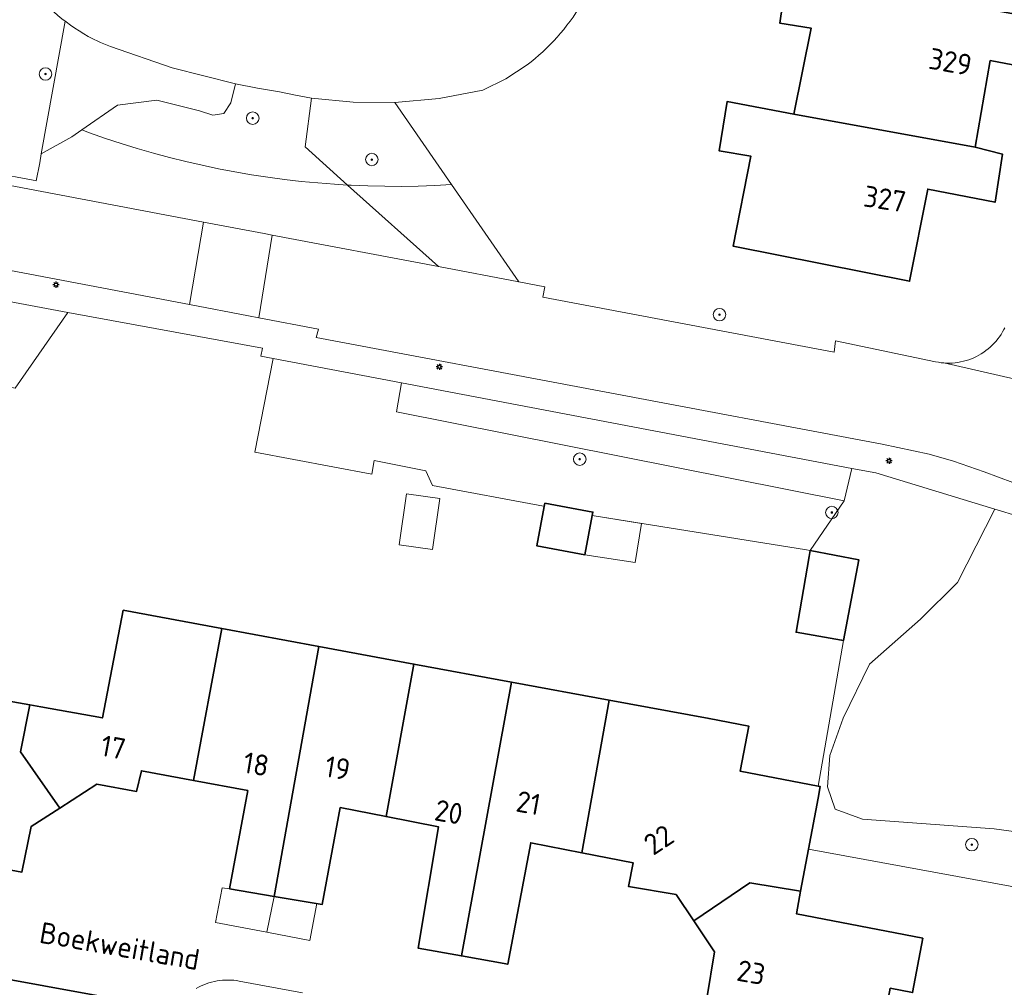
# Model space of a CAD drawing. Header units: metres. Extents: x 152610 to 160096, y 456114 to 462495.
# Tile 295 of 656: x 157265 to 157328, y 460373 to 460435. Entities that reach past the tile are written whole.
import ezdxf
from ezdxf.enums import TextEntityAlignment as Align

# ---------------------------------------------------------------- set-up
doc = ezdxf.new("R2010")
doc.units = ezdxf.units.M
doc.header["$LTSCALE"] = 0.5
doc.layers.get('0').update_dxf_attribs({"linetype": 'CONTINUOUS'})
for name, color, linetype, lineweight in [('B-PV-GK-BESCHOEIING-G', 251, 'GK-BESCHOEIING-SO', 18), ('B-PV-GR-BEPLANTING_CULTUUR_BOSPLANTSOEN-GV', 251, 'CONTINUOUS', 18), ('B-PV-GR-BOOM-S', 251, 'CONTINUOUS', 25), ('B-PV-GW-TALUD_KRUIN-G', 251, 'CONTINUOUS', 18), ('B-PV-IE-MEUBILAIR-S', 251, 'CONTINUOUS', 25), ('B-PV-OG-BEBOUWING-GV', 6, 'CONTINUOUS', 35), ('B-PV-OG-BEBOUWING-T18', 1, 'CONTINUOUS', 18), ('B-PV-OG-BEBOUWING_OVERBOUWING-GV', 251, 'CONTINUOUS', 18), ('B-PV-OG-BEBOUWING_SCHUUR-GV', 251, 'CONTINUOUS', 18), ('B-PV-OG-TERREIN_BEGROEID-GV', 251, 'CONTINUOUS', 18), ('B-PV-OG-TOPOGRAFIE-T18', 1, 'CONTINUOUS', 18), ('B-PV-OG-WATER_SLOOT-GV', 251, 'CONTINUOUS', 18), ('B-PV-VH-OPENVERHARDING_BETONSTRAATSTEEN-GV', 251, 'CONTINUOUS', 18), ('B-PV-VH-OPENVERHARDING_STRAATBAKSTEEN-GV', 251, 'CONTINUOUS', 18), ('B-PV-VH-OPENVERHARDING_TEGEL-GV', 251, 'CONTINUOUS', 18)]:
    doc.layers.add(name, color=color, linetype=linetype, lineweight=lineweight)
doc.styles.add('NLCS-ISO', font='NLCS-ISO.ttf')
doc.styles.add('NLCS-ISO-M750-T18', font='NLCS-ISO.ttf', dxfattribs={"height": 1.35})
doc.linetypes.add('GK-BESCHOEIING-SO', pattern='A,18,-3,[1,NLCS.SHX,S=0.6,R=0,X=0,Y=0],-3', length=24)

# ---------------------------------------------------------------- blocks, each defined once
blk = doc.blocks.new('SIE-MEUBILAIR_PAAL_LICHTMAST-SO')
for points in [[(-0.62, 0), (-1, 0)], [(-0.71, 0.71), (-0.44, 0.44)], [(0, 1), (0, 0.62)], [(0.44, 0.44), (0.71, 0.71)], [(1, 0), (0.62, 0)], [(-0.71, -0.71), (-0.44, -0.44)], [(0, -0.62), (0, -1)], [(0.44, -0.44), (0.71, -0.71)]]:
    blk.add_lwpolyline(points)
blk.add_circle((0, 0), 0.5)
blk = doc.blocks.new('SGR-BOOM_GBKN-SO')
at = {"linetype": 'ByBlock', "lineweight": 18}
h = blk.add_hatch(color=0, dxfattribs=at)
h.dxf.hatch_style = 1
edge = h.paths.add_edge_path()
edge.add_arc((0, 0), 0.25, 0, 360)
at = {"color": 0, "linetype": 'ByBlock', "lineweight": 18}
for radius in [2, 0.25]:
    blk.add_circle((0, 0), radius, dxfattribs=at)
at = {"color": 0, "linetype": 'ByBlock', "lineweight": 18, "style": 'NLCS-ISO'}
blk.add_attdef('SOORT', (2.5, 0), '', height=1.5, dxfattribs=at)

msp = doc.modelspace()

# ---------------------------------------------------------------- linework, layer by layer
at = {"layer": 'B-PV-GK-BESCHOEIING-G', "flags": 128}
msp.add_lwpolyline([(157084.927, 460501.066), (157090.894, 460500), (157114.855, 460495.558), (157140.441, 460490.815), (157146.544, 460489.683), (157150.016, 460489.037), (157154.999, 460488.075), (157158.26, 460487.445), (157164.708, 460486.2), (157168.143, 460485.537), (157176.612, 460483.901), (157179.364, 460483.37), (157328.965, 460454.483), (157329.129, 460454.457), (157329.699, 460454.362), (157330.268, 460454.259), (157330.835, 460454.148), (157331.4, 460454.029), (157331.964, 460453.902), (157332.526, 460453.768), (157333.086, 460453.626), (157333.644, 460453.476), (157334.2, 460453.318), (157334.754, 460453.153), (157335.305, 460452.98), (157335.854, 460452.799), (157336.401, 460452.611), (157336.944, 460452.415), (157337.485, 460452.212), (157338.023, 460452.001), (157338.558, 460451.783), (157339.09, 460451.558), (157339.619, 460451.325), (157340.145, 460451.085), (157340.667, 460450.837), (157341.186, 460450.583), (157341.701, 460450.321), (157342.212, 460450.052), (157342.72, 460449.776), (157346.262, 460448.599), (157349.904, 460447.784), (157384.758, 460441.343), (157386.279, 460441.062), (157391.092, 460440.173), (157391.27, 460440.137), (157391.61, 460440.061), (157391.949, 460439.978), (157392.286, 460439.887), (157392.621, 460439.788), (157392.953, 460439.681), (157393.283, 460439.567), (157393.61, 460439.445), (157393.934, 460439.316), (157394.255, 460439.18), (157394.573, 460439.036), (157394.888, 460438.885), (157395.199, 460438.727), (157395.506, 460438.561), (157395.809, 460438.389), (157396.109, 460438.21), (157396.404, 460438.024), (157396.695, 460437.831), (157396.981, 460437.632), (157397.263, 460437.426), (157397.54, 460437.213), (157397.812, 460436.995), (157398.079, 460436.77), (157398.34, 460436.539), (157398.596, 460436.302), (157398.847, 460436.06), (157399.092, 460435.811), (157399.332, 460435.558), (157399.565, 460435.298), (157399.793, 460435.034), (157400.014, 460434.764), (157400.23, 460434.489), (157400.438, 460434.21), (157400.641, 460433.926), (157400.837, 460433.637), (157401.026, 460433.344), (157401.208, 460433.046), (157401.384, 460432.744), (157401.552, 460432.439), (157401.714, 460432.13), (157401.868, 460431.817), (157402.015, 460431.5), (157402.155, 460431.181), (157402.287, 460430.858), (157402.412, 460430.532), (157402.53, 460430.203), (157402.64, 460429.872), (157402.742, 460429.539), (157402.837, 460429.203), (157402.924, 460428.865), (157403.003, 460428.525), (157403.02, 460428.394), (157403.067, 460428.002), (157403.106, 460427.609), (157403.137, 460427.216), (157403.16, 460426.822), (157403.175, 460426.427), (157403.182, 460426.032), (157403.181, 460425.638), (157403.172, 460425.243), (157403.155, 460424.849), (157403.13, 460424.455), (157403.097, 460424.061), (157403.057, 460423.669), (157403.008, 460423.277), (157402.951, 460422.886), (157402.886, 460422.497), (157402.814, 460422.109), (157402.733, 460421.723), (157402.645, 460421.338), (157402.549, 460420.955), (157402.437, 460420.544), (157402.316, 460420.136), (157401.255, 460416.798), (157400.352, 460413.413), (157400.175, 460412.664), (157400.006, 460411.913), (157399.845, 460411.16), (157399.691, 460410.405), (157399.546, 460409.649), (157399.408, 460408.892), (157399.278, 460408.133), (157399.156, 460407.373), (157399.042, 460406.611), (157398.936, 460405.849), (157398.838, 460405.085), (157398.748, 460404.321), (157398.666, 460403.555), (157398.591, 460402.789), (157398.525, 460402.022), (157398.466, 460401.254), (157398.416, 460400.486), (157398.39, 460400.032), (157398.382, 460399.377), (157398.383, 460398.722), (157398.391, 460398.066), (157398.408, 460397.411), (157398.432, 460396.757), (157398.465, 460396.102), (157398.505, 460395.448), (157398.553, 460394.795), (157398.61, 460394.142), (157398.674, 460393.49), (157398.746, 460392.839), (157398.827, 460392.189), (157398.915, 460391.539), (157399.011, 460390.891), (157399.115, 460390.244), (157399.227, 460389.599), (157399.346, 460388.955), (157399.474, 460388.312), (157399.609, 460387.671), (157399.753, 460387.032), (157399.904, 460386.394), (157400.063, 460385.758), (157400.091, 460385.648), (157400.124, 460385.511), (157400.16, 460385.33), (157400.188, 460385.148), (157400.209, 460384.964), (157400.221, 460384.78), (157400.226, 460384.596), (157400.222, 460384.411), (157400.211, 460384.227), (157400.191, 460384.043), (157400.164, 460383.861), (157400.128, 460383.68), (157400.085, 460383.5), (157400.034, 460383.323), (157399.976, 460383.148), (157399.91, 460382.976), (157399.836, 460382.806), (157399.756, 460382.64), (157399.668, 460382.478), (157399.573, 460382.32), (157399.472, 460382.165), (157399.363, 460382.016), (157399.249, 460381.871), (157399.128, 460381.732), (157399.002, 460381.597), (157398.869, 460381.469), (157398.732, 460381.346), (157398.589, 460381.229), (157398.441, 460381.119), (157398.288, 460381.015), (157398.131, 460380.917), (157397.97, 460380.827), (157397.806, 460380.744), (157397.637, 460380.668), (157397.466, 460380.599), (157397.292, 460380.538), (157395.18, 460380.217), (157395.032, 460380.21), (157394.862, 460380.208), (157394.692, 460380.215), (157394.523, 460380.23), (157394.354, 460380.253), (157394.187, 460380.284), (157394.021, 460380.322), (157393.858, 460380.369), (157393.697, 460380.422), (157393.538, 460380.484), (157393.383, 460380.553), (157393.231, 460380.629), (157393.082, 460380.712), (157392.938, 460380.802), (157392.798, 460380.899), (157392.663, 460381.002), (157392.533, 460381.111), (157392.408, 460381.227), (157392.289, 460381.348), (157392.175, 460381.475), (157392.068, 460381.606), (157391.967, 460381.743), (157391.873, 460381.885), (157391.785, 460382.03), (157391.704, 460382.18), (157391.63, 460382.333), (157391.564, 460382.49), (157391.505, 460382.649), (157391.463, 460382.737), (157391.422, 460382.826), (157391.399, 460382.872), (157391.248, 460383.188), (157391.104, 460383.507), (157390.968, 460383.829), (157390.839, 460384.155), (157390.717, 460384.483), (157390.603, 460384.814), (157390.496, 460385.147), (157390.397, 460385.483), (157390.306, 460385.821), (157390.223, 460386.161), (157390.147, 460386.503), (157390.079, 460386.846), (157390.019, 460387.191), (157389.967, 460387.537), (157389.923, 460387.884), (157389.887, 460388.232), (157389.859, 460388.581), (157389.839, 460388.931), (157389.826, 460389.281), (157389.822, 460389.631), (157389.826, 460389.981), (157389.838, 460390.331), (157389.857, 460390.68), (157389.885, 460391.029), (157389.935, 460393.795), (157389.861, 460396.561), (157389.681, 460398.937), (157389.398, 460401.303), (157389.362, 460403.501), (157389.14, 460405.689), (157388.946, 460407.605), (157388.757, 460409.521), (157388.959, 460412.184), (157388.953, 460414.855), (157388.862, 460417.103), (157388.683, 460419.345), (157388.461, 460421.735), (157388.074, 460424.104), (157387.377, 460426.934), (157386.45, 460429.697), (157386.407, 460429.984), (157386.356, 460430.269), (157386.298, 460430.553), (157386.231, 460430.836), (157386.157, 460431.116), (157386.075, 460431.394), (157385.985, 460431.67), (157385.888, 460431.943), (157385.783, 460432.214), (157385.671, 460432.481), (157385.552, 460432.746), (157385.425, 460433.007), (157385.291, 460433.264), (157385.151, 460433.518), (157385.003, 460433.767), (157384.848, 460434.013), (157384.687, 460434.254), (157384.519, 460434.49), (157384.345, 460434.722), (157384.164, 460434.949), (157384.023, 460435.117), (157383.193, 460435.965), (157382.273, 460436.714), (157382.036, 460436.889), (157381.793, 460437.058), (157381.547, 460437.219), (157381.296, 460437.375), (157381.041, 460437.523), (157380.782, 460437.664), (157380.519, 460437.799), (157380.253, 460437.926), (157379.983, 460438.045), (157379.71, 460438.158), (157379.435, 460438.263), (157379.156, 460438.36), (157378.875, 460438.45), (157378.592, 460438.533), (157378.306, 460438.607), (157378.019, 460438.674), (157377.73, 460438.733), (157377.439, 460438.784), (157377.148, 460438.827), (157376.855, 460438.863), (157376.712, 460438.877), (157347.189, 460444.228), (157346.798, 460444.297), (157346.369, 460444.38), (157345.942, 460444.471), (157345.517, 460444.57), (157345.093, 460444.676), (157344.672, 460444.79), (157344.253, 460444.912), (157343.836, 460445.042), (157343.421, 460445.179), (157343.009, 460445.324), (157342.6, 460445.476), (157342.194, 460445.636), (157341.791, 460445.803), (157341.39, 460445.978), (157340.994, 460446.16), (157340.6, 460446.349), (157340.048, 460446.622), (157339.493, 460446.887), (157338.934, 460447.145), (157338.373, 460447.396), (157337.807, 460447.64), (157337.239, 460447.876), (157336.668, 460448.104), (157336.094, 460448.326), (157335.517, 460448.54), (157334.937, 460448.746), (157334.355, 460448.945), (157333.77, 460449.136), (157333.182, 460449.319), (157332.593, 460449.495), (157332.001, 460449.664), (157331.407, 460449.824), (157330.81, 460449.977), (157330.212, 460450.122), (157329.613, 460450.259), (157329.011, 460450.389), (157328.408, 460450.51), (157328.19, 460450.552), (157313.958, 460453.158), (157313.651, 460453.115), (157313.344, 460453.064), (157313.04, 460453.005), (157312.736, 460452.939), (157312.435, 460452.864), (157312.136, 460452.782), (157311.838, 460452.692), (157311.544, 460452.595), (157311.252, 460452.49), (157310.962, 460452.377), (157310.676, 460452.257), (157310.393, 460452.13), (157310.113, 460451.996), (157309.837, 460451.854), (157309.564, 460451.705), (157309.296, 460451.549), (157309.031, 460451.387), (157308.771, 460451.217), (157308.515, 460451.041), (157308.264, 460450.859), (157308.018, 460450.67), (157307.777, 460450.475), (157307.54, 460450.273), (157307.309, 460450.066), (157307.084, 460449.853), (157306.864, 460449.634), (157306.735, 460449.5), (157306.525, 460449.272), (157306.32, 460449.038), (157306.122, 460448.799), (157305.93, 460448.556), (157305.744, 460448.307), (157305.565, 460448.053), (157305.392, 460447.796), (157305.226, 460447.533), (157305.067, 460447.267), (157304.914, 460446.996), (157304.769, 460446.722), (157304.631, 460446.444), (157304.5, 460446.162), (157304.376, 460445.878), (157304.26, 460445.59), (157304.151, 460445.299), (157304.05, 460445.006), (157303.956, 460444.71), (157303.87, 460444.411), (157303.792, 460444.111), (157303.721, 460443.809), (157303.672, 460443.574), (157302.927, 460440.354), (157302.924, 460440.338), (157302.866, 460440.015), (157302.799, 460439.694), (157302.725, 460439.375), (157302.643, 460439.057), (157302.553, 460438.742), (157302.455, 460438.429), (157302.35, 460438.118), (157302.238, 460437.81), (157302.118, 460437.505), (157301.99, 460437.203), (157301.855, 460436.904), (157301.713, 460436.608), (157301.564, 460436.316), (157301.407, 460436.028), (157301.244, 460435.744), (157301.074, 460435.463), (157300.897, 460435.187), (157300.713, 460434.916), (157300.523, 460434.649), (157300.326, 460434.386), (157300.123, 460434.129), (157299.914, 460433.876), (157299.698, 460433.629), (157299.477, 460433.387), (157299.25, 460433.15), (157299.017, 460432.92), (157298.779, 460432.694), (157298.535, 460432.475), (157298.286, 460432.262), (157298.031, 460432.055), (157297.772, 460431.854), (157296.403, 460430.953), (157294.933, 460430.229), (157292.146, 460429.692), (157289.319, 460429.439), (157286.644, 460429.459), (157283.982, 460429.732), (157282.952, 460429.907), (157281.93, 460430.119), (157280.522, 460430.357), (157279.122, 460430.634), (157275.073, 460431.666), (157271.12, 460433.021), (157270.476, 460433.282), (157269.852, 460433.587), (157269.698, 460433.674), (157269.406, 460433.847), (157269.117, 460434.026), (157268.833, 460434.213), (157268.554, 460434.406), (157268.279, 460434.605), (157268.009, 460434.811), (157267.744, 460435.023), (157267.484, 460435.241), (157267.229, 460435.466), (157266.98, 460435.696), (157266.736, 460435.932), (157266.497, 460436.174), (157266.265, 460436.421), (157266.038, 460436.674), (157265.817, 460436.932), (157265.603, 460437.195), (157265.394, 460437.463), (157265.192, 460437.736), (157264.997, 460438.014), (157264.813, 460438.284), (157264.627, 460438.572), (157264.447, 460438.864), (157264.274, 460439.161), (157264.108, 460439.461), (157263.949, 460439.765), (157263.798, 460440.073), (157263.653, 460440.384), (157263.516, 460440.698), (157263.386, 460441.016), (157263.263, 460441.336), (157263.149, 460441.659), (157263.041, 460441.985), (157262.941, 460442.314), (157262.849, 460442.644), (157262.765, 460442.977), (157262.689, 460443.311), (157262.62, 460443.647), (157262.559, 460443.985), (157262.506, 460444.324), (157262.461, 460444.664), (157262.424, 460445.005), (157262.395, 460445.347), (157262.374, 460445.689), (157262.36, 460446.032), (157262.355, 460446.375), (157262.358, 460446.718), (157262.418, 460447.161), (157262.47, 460447.605), (157262.509, 460448.013), (157262.54, 460448.421), (157262.563, 460448.83), (157262.578, 460449.24), (157262.585, 460449.649), (157262.584, 460450.059), (157262.575, 460450.468), (157262.557, 460450.878), (157262.532, 460451.286), (157262.499, 460451.695), (157262.458, 460452.102), (157262.409, 460452.509), (157262.353, 460452.915), (157262.288, 460453.319), (157262.215, 460453.722), (157262.135, 460454.124), (157262.046, 460454.524), (157261.95, 460454.922), (157261.846, 460455.318), (157261.735, 460455.712), (157261.615, 460456.104), (157261.488, 460456.494), (157261.354, 460456.881), (157261.212, 460457.265), (157261.062, 460457.646), (157260.905, 460458.025), (157260.741, 460458.4), (157260.569, 460458.772), (157260.391, 460459.14), (157260.205, 460459.505), (157260.012, 460459.867), (157259.811, 460460.224), (157259.604, 460460.578), (157259.391, 460460.927), (157259.17, 460461.272), (157258.942, 460461.613), (157258.708, 460461.949), (157258.468, 460462.281), (157258.426, 460462.337), (157257.732, 460463.025), (157257.007, 460463.68), (157256.696, 460463.94), (157256.381, 460464.194), (157256.06, 460464.442), (157255.735, 460464.684), (157255.405, 460464.919), (157255.07, 460465.147), (157254.731, 460465.369), (157254.388, 460465.584), (157254.04, 460465.792), (157253.689, 460465.993), (157253.333, 460466.187), (157252.974, 460466.375), (157252.611, 460466.555), (157252.244, 460466.728), (157251.875, 460466.893), (157251.502, 460467.052), (157251.126, 460467.203), (157250.747, 460467.346), (157250.365, 460467.482), (157249.981, 460467.61), (157249.594, 460467.731), (157249.205, 460467.844), (157248.814, 460467.95), (157248.421, 460468.047), (157248.026, 460468.137), (157247.629, 460468.219), (157247.231, 460468.294), (157246.975, 460468.337), (157227.369, 460472.108), (157149.617, 460487.065), (157146.145, 460487.713), (157142.522, 460488.415), (157140.441, 460488.799), (157085.972, 460498.852), (157082.324, 460497.888), (157078.763, 460496.64), (157076.795, 460495.654), (157076.267, 460495.356), (157075.743, 460495.05), (157075.223, 460494.738), (157074.708, 460494.419), (157074.196, 460494.093), (157073.689, 460493.76), (157073.187, 460493.421), (157072.688, 460493.075), (157072.195, 460492.723), (157071.706, 460492.364), (157071.222, 460491.999), (157070.743, 460491.627), (157070.269, 460491.249), (157069.799, 460490.865), (157069.335, 460490.474), (157068.876, 460490.078), (157068.423, 460489.676), (157067.975, 460489.267), (157067.532, 460488.853), (157067.519, 460488.841), (157067.075, 460488.41), (157066.636, 460487.973), (157066.204, 460487.53), (157065.777, 460487.082), (157065.356, 460486.628), (157064.94, 460486.169), (157064.531, 460485.704), (157064.128, 460485.235), (157063.73, 460484.76), (157063.339, 460484.28), (157062.955, 460483.795), (157062.576, 460483.305), (157062.204, 460482.81), (157061.838, 460482.311), (157061.479, 460481.807), (157061.429, 460481.735), (157061.087, 460481.237), (157060.751, 460480.734), (157060.423, 460480.226), (157060.101, 460479.715), (157059.785, 460479.199), (157059.477, 460478.679), (157059.175, 460478.155), (157058.881, 460477.627), (157058.593, 460477.095), (157058.313, 460476.559), (157058.04, 460476.02), (157057.773, 460475.477), (157057.514, 460474.931), (157057.263, 460474.381), (157057.219, 460474.284), (157056.163, 460471.915), (157055.058, 460469.27), (157054.042, 460466.589), (157052.718, 460462.628), (157051.582, 460458.609), (157051.337, 460457.513), (157051.099, 460456.415), (157050.87, 460455.316), (157050.648, 460454.215), (157050.434, 460453.112), (157050.228, 460452.008), (157050.03, 460450.903), (157049.84, 460449.796), (157049.657, 460448.688), (157049.483, 460447.578), (157049.316, 460446.468), (157049.158, 460445.356), (157049.007, 460444.243), (157048.864, 460443.129), (157048.813, 460442.715), (157048.402, 460438.603), (157048.236, 460434.474), (157048.304, 460430.141), (157048.629, 460425.819), (157048.744, 460425.484), (157048.863, 460425.111), (157048.975, 460424.736), (157049.079, 460424.359), (157049.175, 460423.98), (157049.264, 460423.599), (157049.345, 460423.216), (157049.418, 460422.832), (157049.483, 460422.446), (157049.54, 460422.059), (157049.589, 460421.671), (157049.631, 460421.282), (157049.664, 460420.892), (157049.689, 460420.501), (157049.707, 460420.11), (157049.716, 460419.719), (157049.717, 460419.328), (157049.711, 460418.937), (157049.696, 460418.546), (157049.674, 460418.155), (157049.643, 460417.765), (157049.634, 460417.667), (157049.593, 460417.278), (157049.544, 460416.891), (157049.488, 460416.504), (157049.423, 460416.119), (157049.351, 460415.735), (157049.27, 460415.353), (157049.182, 460414.972), (157049.086, 460414.593), (157048.983, 460414.217), (157048.872, 460413.842), (157048.753, 460413.47), (157048.626, 460413.1), (157048.492, 460412.733), (157048.35, 460412.369), (157048.201, 460412.008), (157048.045, 460411.65), (157047.954, 460411.535), (157047.812, 460411.365), (157047.664, 460411.201), (157047.51, 460411.042), (157047.35, 460410.889), (157047.185, 460410.741), (157047.015, 460410.6), (157046.839, 460410.465), (157046.659, 460410.336), (157046.475, 460410.214), (157046.286, 460410.099), (157046.093, 460409.99), (157045.896, 460409.889), (157045.696, 460409.795), (157045.492, 460409.708), (157045.374, 460409.661), (157045.165, 460409.586), (157044.954, 460409.518), (157044.74, 460409.458), (157044.524, 460409.405), (157044.307, 460409.36), (157044.088, 460409.323), (157043.868, 460409.294), (157043.647, 460409.273), (157043.425, 460409.26), (157043.203, 460409.255), (157042.981, 460409.258), (157042.76, 460409.269), (157042.538, 460409.288), (157042.318, 460409.315), (157042.099, 460409.349), (157041.881, 460409.392), (157041.665, 460409.442), (157041.45, 460409.501), (157041.238, 460409.567), (157041.029, 460409.64), (157040.822, 460409.721), (157018.486, 460413.709), (157018.334, 460413.725), (157018.181, 460413.733), (157018.028, 460413.732), (157017.876, 460413.724), (157017.724, 460413.708), (157017.573, 460413.684), (157017.423, 460413.652), (157017.275, 460413.612), (157017.13, 460413.565), (157016.987, 460413.51), (157016.848, 460413.448), (157016.712, 460413.378), (157016.579, 460413.301), (157016.451, 460413.218), (157016.328, 460413.128), (157016.209, 460413.032), (157016.095, 460412.929), (157015.987, 460412.821), (157015.885, 460412.708), (157015.789, 460412.589), (157015.699, 460412.465), (157015.616, 460412.337), (157015.539, 460412.204), (157015.47, 460412.068), (157015.408, 460411.928), (157015.353, 460411.785), (157015.306, 460411.64), (157015.266, 460411.492), (157015.235, 460411.343), (157015.211, 460411.192), (157015.195, 460411.04), (157015.187, 460410.887), (157015.187, 460410.734), (157015.195, 460410.581), (157015.211, 460410.429), (157015.235, 460410.278), (157015.267, 460410.129), (157015.306, 460409.981), (157015.353, 460409.836), (157015.408, 460409.693), (157015.47, 460409.553), (157015.54, 460409.417), (157015.616, 460409.285), (157015.699, 460409.156), (157015.789, 460409.033), (157015.885, 460408.914), (157015.988, 460408.8), (157016.096, 460408.692), (157016.209, 460408.589), (157016.328, 460408.493), (157016.452, 460408.403), (157016.58, 460408.32), (157016.712, 460408.243), (157016.848, 460408.174), (157016.988, 460408.112), (157017.131, 460408.057), (157017.276, 460408.009), (157017.424, 460407.97), (157017.573, 460407.938), (157017.721, 460407.914), (157034.697, 460404.591), (157034.805, 460404.55), (157035.015, 460404.463), (157035.221, 460404.37), (157035.423, 460404.269), (157035.622, 460404.161), (157035.817, 460404.046), (157036.008, 460403.924), (157036.194, 460403.796), (157036.376, 460403.661), (157036.552, 460403.52), (157036.724, 460403.372), (157036.89, 460403.219), (157037.051, 460403.06), (157037.206, 460402.895), (157037.355, 460402.725), (157037.499, 460402.55), (157037.635, 460402.369), (157037.766, 460402.184), (157037.889, 460401.995), (157038.006, 460401.801), (157038.116, 460401.603), (157038.219, 460401.402), (157038.315, 460401.197), (157039.609, 460397.814), (157039.663, 460397.715), (157039.732, 460397.573), (157039.794, 460397.428), (157039.849, 460397.28), (157039.896, 460397.129), (157039.936, 460396.976), (157039.968, 460396.821), (157039.992, 460396.665), (157040.008, 460396.508), (157040.016, 460396.35), (157040.015, 460396.192), (157040.007, 460396.034), (157039.991, 460395.877), (157039.967, 460395.721), (157039.936, 460395.566), (157039.896, 460395.413), (157039.849, 460395.262), (157039.794, 460395.114), (157039.732, 460394.969), (157039.662, 460394.827), (157033.984, 460387.661), (157033.556, 460387.123), (157033.134, 460386.579), (157032.718, 460386.031), (157032.309, 460385.478), (157031.906, 460384.921), (157031.51, 460384.358), (157031.121, 460383.791), (157030.738, 460383.22), (157030.361, 460382.644), (157029.992, 460382.064), (157029.629, 460381.48), (157029.273, 460380.891), (157028.924, 460380.299), (157028.581, 460379.702), (157028.246, 460379.101), (157027.918, 460378.497), (157027.596, 460377.889), (157027.282, 460377.277), (157026.975, 460376.661), (157026.676, 460376.042), (157026.383, 460375.419), (157026.098, 460374.793), (157025.82, 460374.164), (157025.549, 460373.532), (157025.286, 460372.896), (157025.285, 460372.895), (157024.674, 460371.335), (157024.108, 460369.758), (157023.84, 460369), (157023.579, 460368.238), (157023.326, 460367.475), (157023.08, 460366.709), (157022.843, 460365.94), (157022.612, 460365.169), (157022.39, 460364.396), (157022.175, 460363.621), (157021.968, 460362.843), (157021.768, 460362.064), (157021.577, 460361.283), (157021.393, 460360.499), (157021.217, 460359.714), (157021.049, 460358.928), (157020.888, 460358.139), (157020.736, 460357.349), (157020.652, 460356.897), (157020.393, 460355.419), (157020.145, 460353.939), (157019.658, 460350.792), (157019.221, 460347.638), (157018.941, 460345.39), (157018.688, 460343.138), (157018.239, 460338.401), (157017.906, 460333.654), (157017.873, 460333.102), (157017.842, 460332.55), (157017.662, 460328.247), (157017.577, 460323.942), (157017.585, 460319.737), (157017.683, 460315.534), (157017.87, 460311.33), (157018.146, 460307.131), (157018.516, 460302.866), (157018.978, 460298.609), (157019.531, 460294.391), (157020.178, 460290.187), (157020.959, 460285.733), (157021.858, 460281.301), (157021.963, 460281.108), (157022.075, 460280.919), (157022.194, 460280.735), (157022.32, 460280.555), (157022.452, 460280.379), (157022.59, 460280.209), (157022.734, 460280.043), (157022.885, 460279.883), (157023.041, 460279.729), (157023.203, 460279.58), (157023.369, 460279.438), (157023.541, 460279.301), (157023.718, 460279.171), (157023.9, 460279.048), (157024.086, 460278.931), (157024.276, 460278.821), (157024.47, 460278.718), (157024.667, 460278.622), (157024.868, 460278.533), (157025.072, 460278.452), (157025.279, 460278.378), (157025.488, 460278.312), (157025.512, 460278.305), (157029.026, 460276.925), (157049.737, 460268.793), (157049.876, 460268.776), (157050.02, 460268.75), (157050.163, 460268.716), (157050.304, 460268.674), (157050.442, 460268.625), (157050.578, 460268.569), (157050.71, 460268.505), (157050.838, 460268.434), (157050.963, 460268.356), (157051.083, 460268.271), (157051.198, 460268.181), (157051.308, 460268.083), (157051.413, 460267.981), (157051.512, 460267.872), (157051.605, 460267.758), (157051.691, 460267.64), (157051.771, 460267.517), (157051.844, 460267.389), (157051.91, 460267.258), (157051.969, 460267.124), (157052.02, 460266.986), (157052.064, 460266.846), (157052.1, 460266.704), (157052.129, 460266.56), (157052.149, 460266.414), (157052.162, 460266.268), (157052.166, 460266.121), (157052.163, 460265.975), (157052.151, 460265.828), (157052.132, 460265.683), (157052.104, 460265.539), (157052.069, 460265.396), (157052.026, 460265.256), (157051.976, 460265.118), (157051.918, 460264.983), (157051.853, 460264.851), (157051.781, 460264.724), (157051.702, 460264.6), (157051.616, 460264.481), (157051.524, 460264.366), (157051.426, 460264.257), (157051.322, 460264.154), (157051.212, 460264.056), (157051.098, 460263.964), (157050.978, 460263.879), (157050.855, 460263.8), (157050.727, 460263.728), (157050.595, 460263.663), (157050.46, 460263.606), (157050.322, 460263.556), (157050.181, 460263.513), (157050.039, 460263.478), (157049.894, 460263.451), (157049.749, 460263.432), (157049.602, 460263.421), (157049.456, 460263.418), (157049.309, 460263.423), (157049.163, 460263.436), (157049.017, 460263.457), (157048.874, 460263.486), (157048.731, 460263.522), (157048.591, 460263.566), (157048.454, 460263.618), (157028.308, 460266.043), (157027.975, 460266.03), (157027.643, 460266.009), (157027.311, 460265.98), (157026.98, 460265.943), (157026.649, 460265.898), (157026.32, 460265.845), (157025.993, 460265.784), (157025.667, 460265.716), (157025.343, 460265.639), (157025.02, 460265.555), (157024.7, 460265.463), (157024.382, 460265.364), (157024.066, 460265.257), (157023.754, 460265.142), (157023.444, 460265.02), (157023.137, 460264.89), (157022.833, 460264.754), (157022.533, 460264.609), (157022.236, 460264.458), (157021.943, 460264.3), (157021.653, 460264.134), (157021.368, 460263.962), (157021.087, 460263.783), (157020.811, 460263.597), (157020.539, 460263.405), (157020.271, 460263.206), (157020.009, 460263.001), (157020.003, 460262.996), (157019.746, 460262.785), (157019.493, 460262.568), (157019.246, 460262.344), (157019.005, 460262.115), (157018.769, 460261.88), (157018.539, 460261.64), (157018.314, 460261.394), (157018.096, 460261.142), (157017.884, 460260.886), (157017.678, 460260.624), (157017.478, 460260.358), (157017.284, 460260.087), (157017.098, 460259.811), (157016.918, 460259.531), (157016.744, 460259.247), (157016.578, 460258.959), (157016.419, 460258.666), (157016.266, 460258.37), (157016.121, 460258.071), (157015.983, 460257.768), (157015.853, 460257.461), (157015.729, 460257.152), (157015.614, 460256.84), (157015.505, 460256.525), (157015.405, 460256.208), (157015.312, 460255.888), (157015.226, 460255.566), (157015.149, 460255.242), (157015.079, 460254.917), (157015.017, 460254.59), (157015.011, 460254.553), (157013.82, 460250), (157013.143, 460246.756), (157001.405, 460191.146), (157000, 460184.732), (156997.633, 460174.8), (156997.493, 460173.346), (156997.657, 460171.895), (156997.712, 460171.664), (156997.774, 460171.436), (156997.844, 460171.209), (156997.922, 460170.985), (156998.008, 460170.764), (156998.1, 460170.546), (156998.2, 460170.331), (156998.307, 460170.119), (156998.422, 460169.912), (156998.543, 460169.708), (156998.671, 460169.508), (156998.806, 460169.313), (156999.401, 460168.307), (157000.499, 460166.995), (157001.458, 460166.09), (157003.875, 460164.694), (157011.572, 460161.825), (157012.806, 460160.604), (157013.355, 460159.971), (157014.137, 460158.065), (157014.834, 460155.342), (157015.117, 460153.297), (157015.204, 460145.343), (157015.396, 460134.798), (157015.451, 460132.934), (157014.919, 460130.341), (157014.89, 460130.233), (157014.823, 460130.032), (157014.742, 460129.837), (157014.646, 460129.648), (157014.536, 460129.467), (157014.412, 460129.295), (157014.276, 460129.133), (157014.128, 460128.981), (157013.969, 460128.841), (157013.8, 460128.713), (157013.622, 460128.599), (157013.436, 460128.498), (157013.242, 460128.412), (157013.043, 460128.34), (157012.839, 460128.284), (157005.607, 460129.019), (157005.424, 460129.044), (157005.241, 460129.061), (157005.057, 460129.07), (157004.873, 460129.071), (157004.688, 460129.063), (157004.505, 460129.048), (157004.322, 460129.025), (157004.14, 460128.994), (157003.96, 460128.956), (157003.782, 460128.909), (157003.606, 460128.855), (157003.432, 460128.793), (157003.262, 460128.724), (157003.094, 460128.647), (157002.93, 460128.563), (157002.77, 460128.472), (157002.614, 460128.374), (157002.462, 460128.27), (157002.315, 460128.159), (157002.172, 460128.042), (157002.036, 460127.918), (157001.904, 460127.789), (157001.778, 460127.654), (157001.659, 460127.514), (157001.545, 460127.369), (157001.438, 460127.219), (157001.337, 460127.065), (157001.244, 460126.906), (157001.157, 460126.744), (157001.077, 460126.578), (157001.005, 460126.408), (157000.94, 460126.236), (157000.916, 460126.166), (157000.865, 460126.005), (157000.822, 460125.841), (157000.786, 460125.676), (157000.759, 460125.509), (157000.739, 460125.341), (157000.727, 460125.172), (157000.724, 460125.003), (157000.728, 460124.834), (157000.74, 460124.665), (157000.76, 460124.497), (157000.788, 460124.331), (157000.824, 460124.165), (157000.868, 460124.002), (157000.92, 460123.841), (157000.978, 460123.682), (157001.045, 460123.527), (157001.119, 460123.375), (157001.199, 460123.226), (157001.287, 460123.081), (157001.382, 460122.941), (157001.483, 460122.805), (157001.59, 460122.675), (157001.703, 460122.549), (157001.823, 460122.429), (157001.947, 460122.315), (157002.077, 460122.207), (157002.212, 460122.105), (157002.352, 460122.009), (157002.496, 460121.92), (157002.644, 460121.839), (157002.796, 460121.764), (157002.951, 460121.696), (157003.109, 460121.636), (157003.269, 460121.584), (157003.433, 460121.539), (157003.456, 460121.533), (157019.798, 460117.846), (157019.962, 460117.823), (157020.228, 460117.779), (157020.491, 460117.727), (157020.753, 460117.668), (157021.013, 460117.6), (157021.271, 460117.525), (157021.527, 460117.442), (157021.78, 460117.352), (157022.03, 460117.254), (157022.277, 460117.149), (157022.521, 460117.036), (157022.762, 460116.917), (157022.999, 460116.79), (157023.232, 460116.656), (157023.461, 460116.515), (157023.685, 460116.368), (157023.905, 460116.214), (157024.121, 460116.053), (157024.331, 460115.886), (157024.537, 460115.713), (157024.737, 460115.534), (157024.932, 460115.349), (157027.443, 460112.794), (157027.788, 460112.426), (157028.138, 460112.063), (157028.495, 460111.706), (157028.857, 460111.355), (157029.224, 460111.01), (157029.597, 460110.67), (157029.975, 460110.336), (157030.359, 460110.009), (157030.747, 460109.687), (157031.141, 460109.372), (157031.54, 460109.063), (157031.943, 460108.76), (157032.351, 460108.464), (157032.764, 460108.174), (157033.182, 460107.891), (157033.604, 460107.615), (157034.03, 460107.345), (157034.46, 460107.082), (157034.895, 460106.826), (157035.333, 460106.577), (157035.776, 460106.334), (157036.222, 460106.099), (157036.672, 460105.871), (157037.125, 460105.65), (157037.582, 460105.437), (157038.042, 460105.23), (157038.506, 460105.031), (157038.972, 460104.84), (157039.442, 460104.655), (157039.448, 460104.653), (157041.686, 460103.805), (157044.881, 460102.781), (157066.717, 460095.251), (157067.404, 460095.039), (157068.093, 460094.835), (157068.784, 460094.638), (157069.477, 460094.449), (157070.173, 460094.268), (157070.87, 460094.094), (157071.57, 460093.928), (157072.271, 460093.77), (157072.974, 460093.62), (157073.678, 460093.478), (157074.384, 460093.343), (157075.092, 460093.217), (157075.801, 460093.098), (157076.511, 460092.987), (157077.222, 460092.884), (157077.935, 460092.789), (157078.648, 460092.702), (157079.362, 460092.623), (157080.078, 460092.552), (157080.793, 460092.489), (157081.51, 460092.434), (157082.227, 460092.387), (157082.945, 460092.347), (157083.663, 460092.316), (157084.381, 460092.293), (157085.1, 460092.278), (157085.819, 460092.27), (157089.522, 460092.08), (157089.727, 460091.961), (157089.922, 460091.828), (157090.108, 460091.681), (157090.284, 460091.523), (157090.449, 460091.353), (157090.602, 460091.173), (157090.742, 460090.982), (157090.869, 460090.783), (157090.983, 460090.575), (157091.082, 460090.361), (157091.166, 460090.14), (157091.235, 460089.913), (157091.289, 460089.683), (157091.327, 460089.449), (157091.349, 460089.214), (157091.355, 460089.086), (157091.346, 460088.962), (157091.321, 460088.841), (157091.281, 460088.724), (157091.226, 460088.613), (157091.157, 460088.51), (157091.076, 460088.416), (157090.983, 460088.334), (157090.88, 460088.265), (157090.77, 460088.209), (157090.653, 460088.169), (157090.531, 460088.143), (157090.486, 460088.138), (157089.056, 460087.781), (157084.204, 460087.149), (157083.73, 460087.133), (157083.039, 460087.118), (157082.347, 460087.11), (157081.656, 460087.111), (157080.965, 460087.12), (157080.273, 460087.137), (157079.582, 460087.161), (157078.892, 460087.194), (157078.201, 460087.235), (157077.512, 460087.283), (157076.823, 460087.34), (157076.134, 460087.405), (157075.447, 460087.477), (157074.76, 460087.558), (157074.074, 460087.646), (157073.39, 460087.743), (157072.706, 460087.847), (157072.024, 460087.959), (157071.343, 460088.079), (157070.663, 460088.207), (157069.985, 460088.343), (157069.309, 460088.487), (157068.634, 460088.638), (157067.962, 460088.797), (157067.291, 460088.964), (157066.622, 460089.139), (157065.955, 460089.322), (157065.29, 460089.512), (157042.07, 460096.72), (157038.883, 460097.752), (157030.308, 460100.482), (157029.814, 460100.608), (157029.057, 460100.809), (157028.302, 460101.017), (157027.549, 460101.233), (157026.799, 460101.457), (157026.051, 460101.688), (157025.305, 460101.927), (157024.562, 460102.174), (157023.821, 460102.428), (157023.083, 460102.69), (157022.347, 460102.959), (157021.615, 460103.236), (157020.885, 460103.52), (157020.158, 460103.812), (157019.434, 460104.111), (157018.714, 460104.417), (157017.996, 460104.731), (157017.282, 460105.052), (157016.571, 460105.381), (157015.863, 460105.716), (157015.159, 460106.059), (157014.459, 460106.409), (157013.762, 460106.766), (157013.069, 460107.131), (157012.379, 460107.502), (157012.029, 460107.691), (157011.483, 460107.993), (157010.941, 460108.303), (157010.404, 460108.619), (157009.87, 460108.942), (157009.341, 460109.271), (157008.815, 460109.608), (157008.295, 460109.951), (157007.778, 460110.301), (157007.266, 460110.658), (157006.759, 460111.021), (157006.257, 460111.39), (157005.759, 460111.766), (157005.266, 460112.149), (157004.778, 460112.537), (157004.295, 460112.932), (157002.086, 460114.877), (157000, 460116.951), (156997.54, 460119.715), (156995.318, 460122.672), (156994.117, 460124.511), (156993.007, 460126.407), (156992.425, 460127.495), (156991.873, 460128.598), (156991.72, 460128.919), (156991.467, 460129.462), (156991.222, 460130.008), (156990.984, 460130.557), (156990.753, 460131.11), (156990.53, 460131.666), (156990.314, 460132.224), (156990.106, 460132.786), (156989.905, 460133.35), (156989.712, 460133.916), (156989.526, 460134.486), (156989.348, 460135.057), (156989.178, 460135.631), (156989.015, 460136.208), (156988.86, 460136.786), (156988.713, 460137.366), (156988.574, 460137.949), (156988.442, 460138.533), (156988.318, 460139.119), (156988.202, 460139.706), (156988.094, 460140.295), (156987.994, 460140.885), (156987.902, 460141.477), (156987.817, 460142.069), (156987.741, 460142.663), (156987.672, 460143.258), (156987.612, 460143.854), (156987.559, 460144.45), (156987.514, 460145.047), (156987.478, 460145.645), (156987.449, 460146.243), (156987.428, 460146.841), (156987.416, 460147.44), (156987.411, 460148.039), (156987.414, 460148.638), (156987.425, 460149.236), (156987.445, 460149.835), (156987.472, 460150.433), (156987.507, 460151.03), (156987.55, 460151.628), (156987.602, 460152.224), (156987.661, 460152.82), (156987.728, 460153.415), (157000, 460248.396), (157000.212, 460250.037), (157002.907, 460284.135), (157005.441, 460339.609), (157009.577, 460418.185), (157010.641, 460427.841), (157017.496, 460461.767)], dxfattribs=at)
at = {"layer": 'B-PV-GR-BEPLANTING_CULTUUR_BOSPLANTSOEN-GV', "flags": 128}
for points in [[(157266.691, 460426.162), (157268.646, 460427.245), (157269.282, 460427.689), (157271.556, 460429.275), (157274.082, 460429.595), (157276.808, 460428.915), (157277.657, 460428.627), (157278.379, 460428.741), (157278.826, 460429.415), (157279.122, 460430.634), (157275.073, 460431.666), (157271.12, 460433.021), (157270.476, 460433.282), (157269.852, 460433.587), (157269.698, 460433.674), (157269.405, 460433.847), (157269.117, 460434.027), (157268.833, 460434.213), (157268.554, 460434.406), (157268.279, 460434.605), (157268.211, 460434.657)], [(157286.644, 460429.459), (157283.982, 460429.732), (157283.571, 460426.605), (157286.292, 460424.16), (157286.523, 460424.147), (157287.593, 460424.104), (157288.664, 460424.081), (157289.735, 460424.077), (157290.806, 460424.094), (157291.876, 460424.13), (157292.946, 460424.186), (157289.319, 460429.439)], [(157297.236, 460417.972), (157292.946, 460424.186), (157291.876, 460424.13), (157290.806, 460424.094), (157289.735, 460424.077), (157288.664, 460424.081), (157287.593, 460424.104), (157286.523, 460424.147), (157286.292, 460424.16), (157292.095, 460418.945)], [(157257.647, 460417.329), (157254.729, 460417.884), (157254.479, 460416.564), (157253.889, 460413.452), (157265.012, 460411.162), (157268.395, 460416.009), (157264.63, 460416.702), (157263.907, 460412.778), (157257.03, 460414.082)], [(157298.874, 460403.59), (157298.912, 460403.794), (157301.981, 460403.222), (157301.942, 460403.01), (157315.649, 460400.807), (157315.895, 460400.768), (157318.064, 460403.956), (157289.418, 460409.636), (157289.746, 460411.505), (157281.529, 460413.068), (157280.36, 460407.064), (157287.832, 460405.66), (157287.978, 460406.522), (157291.287, 460405.867), (157291.714, 460404.931), (157298.819, 460403.597), (157298.82, 460403.6)]]:
    msp.add_lwpolyline(points, close=True, dxfattribs=at)
msp.add_lwpolyline([(157331.218, 460382.464), (157327.662, 460382.949), (157319.237, 460383.573), (157317.487, 460384.211), (157316.984, 460385.634), (157317.144, 460387.649), (157318, 460390.028), (157319.672, 460393.5), (157322.947, 460396.376), (157325.31, 460398.711), (157327.709, 460403.412), (157320.09, 460405.734), (157318.553, 460406.026), (157318.064, 460403.956), (157315.895, 460400.768), (157319.002, 460400.166), (157318.019, 460395.012), (157316.401, 460385.678), (157316.534, 460385.652), (157316.392, 460384.923), (157315.774, 460381.654), (157332.283, 460378.616)], dxfattribs=at)
at = {"layer": 'B-PV-GW-TALUD_KRUIN-G', "flags": 128}
for points in [[(157269.282, 460427.689), (157269.781, 460427.505), (157270.791, 460427.151), (157271.809, 460426.815), (157272.832, 460426.499), (157273.861, 460426.201), (157274.895, 460425.923), (157275.935, 460425.664), (157276.979, 460425.424), (157278.027, 460425.204), (157279.079, 460425.003), (157280.135, 460424.822), (157281.194, 460424.66), (157282.255, 460424.518), (157283.319, 460424.396), (157284.385, 460424.293), (157285.453, 460424.21), (157286.292, 460424.16)], [(157286.292, 460424.16), (157286.523, 460424.147), (157287.593, 460424.104), (157288.664, 460424.081), (157289.735, 460424.077), (157290.806, 460424.094), (157291.876, 460424.13), (157292.946, 460424.186)]]:
    msp.add_lwpolyline(points, dxfattribs=at)
at = {"layer": 'B-PV-OG-BEBOUWING-GV', "flags": 128}
for points in [[(157318.888, 460436.935), (157314.442, 460437.911), (157313.939, 460434.53), (157315.954, 460434.203), (157314.84, 460428.705), (157326.433, 460426.594), (157327.41, 460432.129), (157331.754, 460431.303), (157332.309, 460434.422), (157330.456, 460434.837)], [(157314.84, 460428.705), (157310.57, 460429.506), (157310.066, 460426.35), (157312.081, 460426.011), (157310.956, 460420.25), (157322.25, 460418), (157323.412, 460423.899), (157327.719, 460423.06), (157328.187, 460426.141), (157326.433, 460426.594)], [(157298.912, 460403.794), (157298.874, 460403.59), (157298.404, 460401.064), (157301.473, 460400.493), (157301.942, 460403.01), (157301.981, 460403.222)], [(157318.019, 460395.012), (157319.002, 460400.166), (157315.895, 460400.768), (157315.827, 460400.378), (157314.988, 460395.536), (157317.9, 460395.033)], [(157278.24, 460395.775), (157271.933, 460396.943), (157270.601, 460390.055), (157266.66, 460390.76), (157265.966, 460390.884), (157265.351, 460387.885), (157267.866, 460384.283), (157270.241, 460385.812), (157272.782, 460385.351), (157273.099, 460386.666), (157276.436, 460386.046)], [(157278.726, 460379.106), (157281.587, 460378.626), (157284.442, 460394.627), (157278.24, 460395.775), (157276.436, 460386.046), (157279.896, 460385.404)], [(157281.587, 460378.626), (157284.664, 460378.11), (157285.817, 460384.313), (157288.753, 460383.735), (157290.533, 460393.499), (157284.442, 460394.627)], [(157296.769, 460392.344), (157290.533, 460393.499), (157288.753, 460383.735), (157292.115, 460383.073), (157290.814, 460375.309), (157293.575, 460374.812)], [(157296.769, 460392.344), (157293.575, 460374.812), (157296.535, 460374.279), (157298.011, 460382.056), (157301.279, 460381.419), (157303.019, 460391.187)], [(157265.966, 460390.884), (157263.153, 460391.388), (157262.731, 460389.08), (157262.588, 460388.296), (157257.821, 460389.166), (157257.036, 460384.836), (157254.902, 460385.223), (157253.713, 460378.739), (157263.56, 460376.921), (157264.185, 460380.41), (157265.45, 460380.18), (157266.044, 460383.11), (157267.866, 460384.283), (157265.351, 460387.885)], [(157316.392, 460384.923), (157316.534, 460385.652), (157316.401, 460385.678), (157311.396, 460386.652), (157311.956, 460389.533), (157309.415, 460390.003), (157303.019, 460391.187), (157301.279, 460381.419), (157304.559, 460380.78), (157304.269, 460379.252), (157307.311, 460378.757), (157308.446, 460377.055), (157312.021, 460379.484), (157315.264, 460378.953), (157315.774, 460381.654)], [(157315.264, 460378.953), (157312.021, 460379.484), (157308.446, 460377.055), (157309.772, 460375.068), (157309.279, 460372.088), (157310.618, 460371.87), (157310.019, 460368.494), (157319.877, 460366.654), (157321.007, 460372.75), (157322.44, 460372.471), (157323.084, 460375.942), (157315.001, 460377.515)], [(157263.56, 460376.921), (157253.713, 460378.739), (157252.594, 460372.636), (157270.213, 460369.366), (157270.715, 460372.203), (157262.966, 460373.61)]]:
    msp.add_lwpolyline(points, close=True, dxfattribs=at)
at = {"layer": 'B-PV-OG-BEBOUWING_OVERBOUWING-GV', "flags": 128}
for points in [[(157305.098, 460402.503), (157301.942, 460403.01), (157301.473, 460400.493), (157304.683, 460399.991)], [(157281.125, 460376.326), (157281.587, 460378.626), (157278.726, 460379.106), (157278.259, 460379.184), (157277.834, 460376.951)], [(157284.32, 460378.168), (157281.587, 460378.626), (157281.125, 460376.326), (157283.871, 460375.805)]]:
    msp.add_lwpolyline(points, close=True, dxfattribs=at)
at = {"layer": 'B-PV-OG-BEBOUWING_SCHUUR-GV', "flags": 128}
msp.add_lwpolyline([(157292.187, 460404.098), (157290.051, 460404.404), (157289.582, 460401.138), (157291.718, 460400.832)], close=True, dxfattribs=at)
at = {"layer": 'B-PV-OG-TERREIN_BEGROEID-GV', "flags": 128}
for points in [[(157280.522, 460430.357), (157279.122, 460430.634), (157278.826, 460429.415), (157278.379, 460428.741), (157277.657, 460428.627), (157276.808, 460428.915), (157274.082, 460429.595), (157271.556, 460429.275), (157269.282, 460427.689), (157269.781, 460427.505), (157270.791, 460427.151), (157271.809, 460426.815), (157272.832, 460426.499), (157273.861, 460426.201), (157274.895, 460425.923), (157275.935, 460425.664), (157276.979, 460425.424), (157278.027, 460425.204), (157279.079, 460425.003), (157280.135, 460424.822), (157281.194, 460424.66), (157282.255, 460424.518), (157283.319, 460424.396), (157284.385, 460424.293), (157285.453, 460424.21), (157286.292, 460424.16), (157283.571, 460426.605), (157283.982, 460429.732), (157282.952, 460429.907), (157281.93, 460430.119)], [(157318.553, 460406.026), (157289.746, 460411.505), (157289.418, 460409.636), (157318.064, 460403.956)]]:
    msp.add_lwpolyline(points, close=True, dxfattribs=at)
for points in [[(157262.55, 460424.54), (157277.073, 460421.788), (157280.95, 460421.054), (157281.453, 460420.959), (157292.095, 460418.945), (157286.292, 460424.16), (157285.453, 460424.21), (157284.385, 460424.293), (157283.319, 460424.396), (157282.255, 460424.518), (157281.194, 460424.66), (157280.135, 460424.822), (157279.079, 460425.003), (157278.027, 460425.204), (157276.979, 460425.424), (157275.935, 460425.664), (157274.895, 460425.923), (157273.861, 460426.201), (157272.832, 460426.499), (157271.809, 460426.815), (157270.791, 460427.151), (157269.781, 460427.505), (157269.282, 460427.689), (157268.646, 460427.245), (157266.691, 460426.162), (157266.587, 460425.579), (157266.368, 460424.429), (157266.167, 460424.467), (157263.659, 460424.944)], [(157329.261, 460402.939), (157327.709, 460403.412), (157325.31, 460398.711), (157322.947, 460396.376), (157319.672, 460393.5), (157318, 460390.028), (157317.144, 460387.649), (157316.984, 460385.634), (157317.487, 460384.211), (157319.237, 460383.573), (157327.662, 460382.949), (157331.218, 460382.464)]]:
    msp.add_lwpolyline(points, dxfattribs=at)
at = {"layer": 'B-PV-OG-WATER_SLOOT-GV', "flags": 128}
msp.add_lwpolyline([(157268.009, 460434.811), (157268.211, 460434.657), (157268.279, 460434.605), (157268.554, 460434.406), (157268.833, 460434.213), (157269.117, 460434.027), (157269.405, 460433.847), (157269.698, 460433.674), (157269.852, 460433.587), (157270.476, 460433.282), (157271.12, 460433.021), (157275.073, 460431.666), (157279.122, 460430.634), (157280.522, 460430.357), (157281.93, 460430.119), (157282.952, 460429.907), (157283.982, 460429.732), (157286.644, 460429.459), (157289.319, 460429.439), (157292.146, 460429.692), (157294.933, 460430.229), (157296.403, 460430.953), (157297.772, 460431.854), (157298.031, 460432.055), (157298.286, 460432.262), (157298.535, 460432.475), (157298.778, 460432.694), (157299.017, 460432.92), (157299.25, 460433.15), (157299.477, 460433.387), (157299.698, 460433.629), (157299.914, 460433.876), (157300.123, 460434.129), (157300.326, 460434.386), (157300.523, 460434.649), (157300.713, 460434.916)], dxfattribs=at)
at = {"layer": 'B-PV-VH-OPENVERHARDING_BETONSTRAATSTEEN-GV', "flags": 128}
msp.add_lwpolyline([(157280.95, 460421.054), (157277.073, 460421.788), (157276.564, 460418.768), (157276.182, 460416.506), (157279.948, 460415.791), (157280.615, 460415.665), (157281.453, 460420.959)], close=True, dxfattribs=at)
at = {"layer": 'B-PV-VH-OPENVERHARDING_STRAATBAKSTEEN-GV', "flags": 128}
for points in [[(157257.402, 460420.068), (157276.182, 460416.506), (157276.564, 460418.768), (157277.073, 460421.788), (157262.55, 460424.54)], [(157329.749, 460411.558), (157324.443, 460412.772), (157324.265, 460412.789), (157324.088, 460412.814), (157323.912, 460412.847), (157317.511, 460414.194), (157317.415, 460413.456), (157298.773, 460416.977), (157298.918, 460417.654), (157297.236, 460417.972), (157292.095, 460418.945), (157281.453, 460420.959), (157280.615, 460415.665), (157284.431, 460414.941), (157284.285, 460414.402), (157320.491, 460407.575), (157323.489, 460406.942), (157325.061, 460406.494), (157327.022, 460405.813), (157329.759, 460404.783)], [(157328.337, 460415.022), (157328.282, 460414.912), (157328.196, 460414.755), (157328.102, 460414.603), (157328.002, 460414.454), (157327.896, 460414.31), (157327.783, 460414.172), (157327.664, 460414.038), (157327.539, 460413.91), (157327.409, 460413.787), (157327.273, 460413.67), (157327.132, 460413.56), (157326.987, 460413.456), (157326.837, 460413.359), (157326.683, 460413.268), (157326.524, 460413.185), (157326.363, 460413.108), (157326.198, 460413.039), (157326.03, 460412.977), (157325.859, 460412.923), (157325.686, 460412.877), (157325.512, 460412.838), (157325.335, 460412.807), (157325.158, 460412.784), (157324.98, 460412.769), (157324.801, 460412.762), (157324.622, 460412.763), (157324.443, 460412.772), (157329.749, 460411.558)], [(157283.393, 460372.451), (157279.361, 460373.204), (157279.185, 460373.233), (157279.007, 460373.254), (157278.829, 460373.267), (157278.65, 460373.273), (157278.471, 460373.27), (157278.293, 460373.259), (157278.115, 460373.24), (157277.938, 460373.214), (157277.763, 460373.179), (157277.589, 460373.137), (157277.418, 460373.087), (157277.249, 460373.029), (157277.082, 460372.964), (157276.919, 460372.891), (157276.759, 460372.811), (157276.603, 460372.724)]]:
    msp.add_lwpolyline(points, dxfattribs=at)
at = {"layer": 'B-PV-VH-OPENVERHARDING_TEGEL-GV', "flags": 128}
for points in [[(157329.759, 460404.783), (157327.022, 460405.813), (157325.061, 460406.494), (157323.489, 460406.942), (157320.491, 460407.575), (157284.285, 460414.402), (157284.431, 460414.941), (157280.615, 460415.665), (157279.948, 460415.791), (157276.182, 460416.506), (157257.402, 460420.068)], [(157264.63, 460416.702), (157268.395, 460416.009), (157280.838, 460413.719), (157280.741, 460413.218), (157281.529, 460413.068), (157289.746, 460411.505), (157318.553, 460406.026), (157320.09, 460405.734), (157327.709, 460403.412), (157329.261, 460402.939)]]:
    msp.add_lwpolyline(points, dxfattribs=at)

# ---------------------------------------------------------------- block references
at = {"layer": 'B-PV-GR-BOOM-S', "xscale": 0.2, "yscale": 0.2, "zscale": 0.2}
for p in [(157266.959, 460431.269), (157280.22, 460428.445), (157287.837, 460425.793), (157310.084, 460415.867), (157301.143, 460406.613), (157317.272, 460403.203), (157326.232, 460381.937)]:
    msp.add_blockref('SGR-BOOM_GBKN-SO', p, dxfattribs=at)
at = {"layer": 'B-PV-IE-MEUBILAIR-S', "xscale": 0.2, "yscale": 0.2, "zscale": 0.2}
for p in [(157267.625, 460417.783), (157292.159, 460412.527), (157320.933, 460406.505)]:
    msp.add_blockref('SIE-MEUBILAIR_PAAL_LICHTMAST-SO', p, dxfattribs=at)

# ---------------------------------------------------------------- texts
at = {"layer": 'B-PV-OG-BEBOUWING-T18', "style": 'NLCS-ISO-M750-T18'}
for s, rotation, p in [('329', 349.9, (157324.858, 460432.053)), ('327', 351.3, (157320.665, 460423.274)), ('17', 349.5, (157271.292, 460388.17)), ('18', 350.5, (157280.439, 460387.093)), ('19', 350.5, (157285.649, 460386.843)), ('21', 349.8, (157297.86, 460384.607)), ('20', 349.8, (157292.761, 460384.022)), ('22', 33.7, (157306.199, 460382.253)), ('23', 349.9, (157312.11, 460373.759))]:
    msp.add_text(s, height=1.35, rotation=rotation, dxfattribs=at).set_placement(p, align=Align.MIDDLE)
at = {"layer": 'B-PV-OG-TOPOGRAFIE-T18', "style": 'NLCS-ISO-M750-T18'}
msp.add_text('Boekweitland', height=1.35, rotation=350.1, dxfattribs=at).set_placement((157271.712, 460375.449), align=Align.MIDDLE)

doc.saveas('drawing.dxf')
